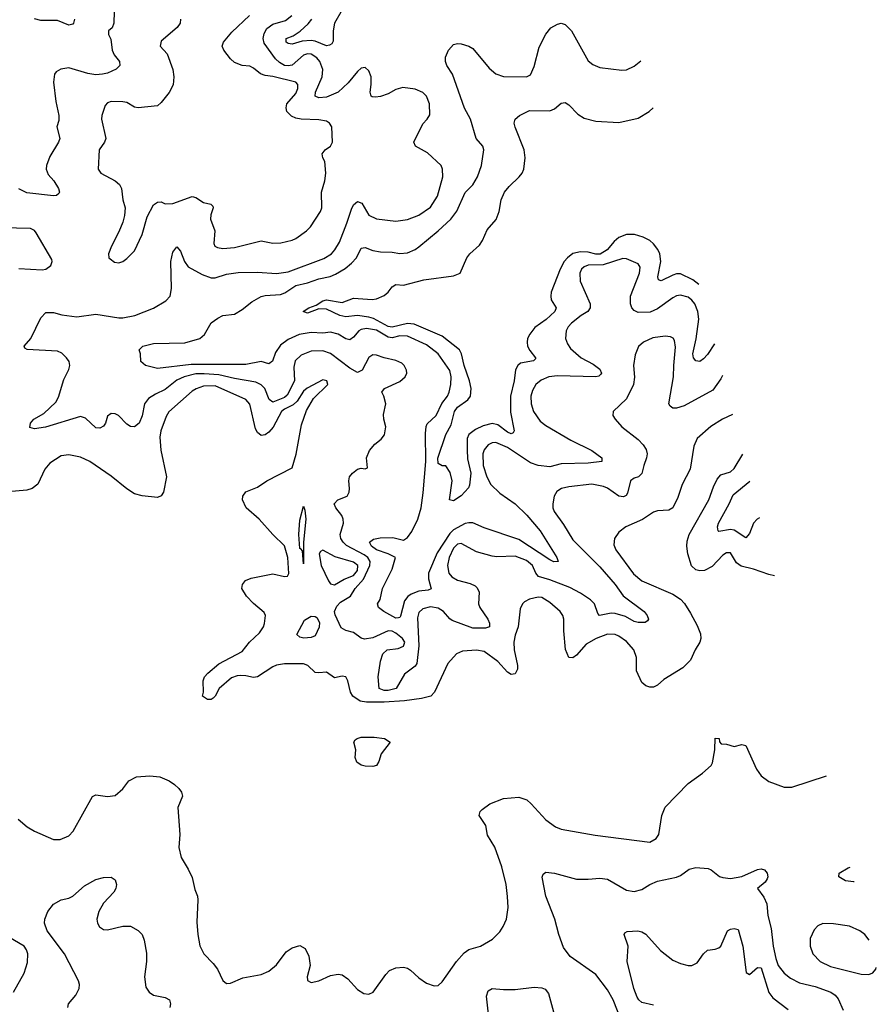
# Model space of a CAD drawing. Header units: inches. Extents: x 1384664 to 1536621, y 460766 to 646467.
# Tile 462 of 488: x 1493834 to 1498289, y 572467 to 577588. Entities that reach past the tile are written whole.
import ezdxf

# ---------------------------------------------------------------- set-up
doc = ezdxf.new("R2010")
doc.units = ezdxf.units.IN
doc.header["$MEASUREMENT"] = 0
doc.layers.add('B4597', color=7, linetype='Continuous')

msp = doc.modelspace()

# ---------------------------------------------------------------- linework, layer by layer
at = {"layer": 'B4597', "color": 5}
for points, elevation in [([(1494325.8, 577630), (1494323.1, 577570), (1494314.7, 577545.3), (1494296, 577530), (1494294.8, 577510), (1494307, 577487), (1494313.8, 577430), (1494325.6, 577405.6), (1494352.2, 577370), (1494354.4, 577350), (1494335.5, 577330), (1494290.4, 577310), (1494264, 577304), (1494230, 577301.6), (1494187.4, 577307.4), (1494090, 577337.8), (1494046.8, 577330), (1494024, 577316), (1494015.1, 577304.9), (1494010, 577262), (1494021.5, 577161.5), (1494037.8, 577090), (1494036.7, 577063.3), (1494027.3, 577030), (1494042.2, 576970), (1494035.9, 576950), (1493990, 576875.6), (1493973.1, 576830), (1493970.9, 576810), (1493982.2, 576782.2), (1494011.3, 576750), (1494035.8, 576710), (1494040.3, 576690), (1494036.9, 576683.1), (1494025.8, 576674.1), (1494009, 576671), (1493870, 576687.2), (1493828.6, 576708.6)], 660), ([(1495510, 577638.4), (1495471.7, 577570), (1495463.7, 577530), (1495464.7, 577475.3), (1495457.3, 577462.7), (1495445.5, 577454.5), (1495430, 577451.8), (1495370, 577476.6), (1495350, 577479.1), (1495303.2, 577476.8), (1495250, 577461.1), (1495230, 577463.2), (1495219.2, 577470), (1495218.9, 577490), (1495255.6, 577504.4), (1495292.5, 577527.5), (1495333.7, 577566.3), (1495352.2, 577590)], 640), ([(1497488.8, 575737.9), (1497480.4, 575719.6), (1497439, 575661), (1497290, 575579.9), (1497250, 575567.7), (1497230, 575568.1), (1497217.3, 575577.3), (1497209.8, 575590), (1497234.6, 575730), (1497235.4, 575790), (1497245, 575885), (1497238.9, 575918.9), (1497231.8, 575931.8), (1497219, 575939), (1497190, 575942.4), (1497126.9, 575933.1), (1497077.1, 575910), (1497051.3, 575888.7), (1497034.5, 575845.5), (1497025.5, 575790), (1497031.4, 575728.6), (1497026.3, 575690), (1496990, 575616.2), (1496920.7, 575550), (1496919.1, 575530), (1496930.4, 575510), (1496964.4, 575470), (1497050, 575404), (1497076.7, 575376.7), (1497092.4, 575352.4), (1497097.1, 575330), (1497094, 575310), (1497079.1, 575270), (1497070, 575228), (1497052, 575210), (1497030, 575203.1), (1497010.8, 575189.2), (1496994.8, 575125.2), (1496987.4, 575112.6), (1496974.4, 575105.6), (1496949.2, 575109.2), (1496890, 575151.4), (1496870, 575159.8), (1496810, 575171.7), (1496690, 575158.9), (1496650.7, 575150), (1496626.3, 575133.7), (1496614, 575110), (1496605.8, 575070), (1496606.2, 575050), (1496613.6, 575030), (1496662.2, 574962.2), (1496710, 574882.2), (1496850, 574741.5), (1496930, 574651), (1496971.8, 574591.8), (1497082.2, 574510), (1497096.9, 574490), (1497103.1, 574470), (1497098.5, 574461.5), (1497087.1, 574452.9), (1497050, 574452.9), (1497030, 574458.8), (1496984.1, 574484.1), (1496930, 574499.9), (1496910, 574501), (1496849.8, 574489.8), (1496840.3, 574500.3), (1496822.9, 574550), (1496801.4, 574570), (1496750, 574606.1), (1496694.1, 574634.1), (1496590, 574675.3), (1496532, 574692), (1496518.6, 574710), (1496501.1, 574750), (1496470, 574776), (1496410, 574797.3), (1496314.8, 574794.8), (1496290, 574798.4), (1496210, 574820.4), (1496130, 574863.1), (1496110, 574860.7), (1496090, 574839.8), (1496066.7, 574790), (1496058.4, 574750), (1496064.8, 574710), (1496081.3, 574690), (1496110, 574673.4), (1496175.8, 574655.8), (1496202.7, 574642.7), (1496212.9, 574632.9), (1496222.6, 574610), (1496220.2, 574550), (1496226.8, 574530), (1496267.9, 574470), (1496277.1, 574450), (1496276.9, 574430), (1496256.9, 574423.1), (1496190, 574424), (1496083.5, 574463.5), (1496070, 574471.9), (1496038.6, 574510), (1496010, 574527.3), (1495970, 574533.5), (1495930, 574524.2), (1495910, 574505.4), (1495902.4, 574477.6), (1495909, 574331), (1495899.8, 574240.2), (1495890, 574225), (1495835, 574185), (1495791.2, 574110), (1495750, 574099.9), (1495730, 574099.4), (1495703.1, 574110), (1495698, 574170), (1495710, 574251.3), (1495722.7, 574290), (1495744, 574310), (1495801.6, 574318.4), (1495829.9, 574330.1), (1495836.9, 574350), (1495824.9, 574370), (1495790, 574397.3), (1495770, 574407.5), (1495750, 574408.7), (1495670, 574373.6), (1495626.1, 574366.1), (1495610, 574372.1), (1495570, 574400.1), (1495530, 574412), (1495505.8, 574425.8), (1495473.5, 574493.5), (1495470.4, 574510), (1495482.2, 574537.8), (1495502.2, 574557.8), (1495554.2, 574590), (1495577.5, 574630), (1495622.2, 574677.8), (1495654.9, 574750), (1495656, 574770), (1495644.1, 574790), (1495625.1, 574805.1), (1495534, 574854), (1495516, 574870), (1495503.5, 574890), (1495499.7, 574910), (1495518, 574970), (1495516.3, 574990), (1495508.2, 575010), (1495478, 575050), (1495469, 575070), (1495488, 575090), (1495537.2, 575110), (1495546.6, 575130), (1495549.6, 575150), (1495545.1, 575190), (1495549.7, 575210.3), (1495563.7, 575230), (1495590, 575250.7), (1495610, 575256), (1495630, 575252), (1495642, 575258), (1495638, 575310), (1495653, 575347), (1495680.1, 575379.9), (1495714, 575406), (1495730.6, 575429.4), (1495737.6, 575470), (1495726.6, 575510), (1495725.4, 575534.6), (1495737, 575590), (1495727.6, 575630), (1495716.9, 575650), (1495731.3, 575670), (1495810, 575705.5), (1495838, 575730), (1495847.4, 575750), (1495845.2, 575765.2), (1495832.8, 575790), (1495820.7, 575800.7), (1495790, 575816.1), (1495730, 575828.8), (1495690, 575843.1), (1495670, 575844), (1495650, 575831.2), (1495614.3, 575765.7), (1495590, 575753.3), (1495550, 575774.9), (1495450, 575851.3), (1495410, 575865), (1495350, 575864.3), (1495297.1, 575842.9), (1495266.9, 575813.1), (1495259.7, 575780.3), (1495263.4, 575710), (1495224.7, 575635.3), (1495210, 575623.2), (1495150, 575598), (1495131.8, 575611.8), (1495107.9, 575670), (1495089.2, 575689.2), (1495062.5, 575702.4), (1494950, 575721.2), (1494870, 575740.1), (1494793.2, 575746.8), (1494750, 575745.2), (1494689.1, 575731), (1494650, 575712.7), (1494590, 575664.3), (1494539.3, 575640.7), (1494502.7, 575617.3), (1494482.7, 575590), (1494470, 575527.3), (1494454.8, 575490), (1494430, 575470.9), (1494410, 575472.3), (1494390, 575484), (1494347, 575530), (1494330, 575538), (1494310, 575538.9), (1494290, 575525.2), (1494280.3, 575490), (1494270, 575474.5), (1494250, 575463.5), (1494230, 575464.8), (1494175.4, 575515.4), (1494150, 575523.5), (1493968.5, 575468.5), (1493910, 575459.3), (1493887, 575467), (1493889.3, 575490), (1493907.3, 575510), (1493959.6, 575540.4), (1494021.6, 575598.4), (1494035.1, 575624.9), (1494063.3, 575716.7), (1494090, 575768.2), (1494094.1, 575790), (1494090.5, 575810), (1494077, 575830), (1494052.7, 575852.7), (1494030, 575863.2), (1493872.1, 575872.1), (1493860.2, 575880.2), (1493857.2, 575890), (1493892.1, 575930), (1493943.1, 576036.9), (1493970, 576065.3), (1494010, 576064.9), (1494052, 576052), (1494130, 576043.2), (1494230, 576056), (1494350, 576036.5), (1494370, 576036.9), (1494433.2, 576050), (1494530, 576087.6), (1494593.7, 576126.3), (1494616.1, 576150), (1494622.9, 576190), (1494619.9, 576330), (1494630, 576378.4), (1494650, 576406.7), (1494670, 576384.4), (1494690.9, 576330), (1494710, 576302), (1494782.4, 576262.4), (1494830, 576245.7), (1494850, 576245.4), (1494910, 576263.8), (1494970, 576273), (1495070, 576275.3), (1495170, 576268.1), (1495230, 576277), (1495415.1, 576344.9), (1495454.8, 576370), (1495472.6, 576390), (1495496.4, 576430), (1495535.7, 576530), (1495558.4, 576601.6), (1495570, 576624), (1495590, 576641.5), (1495613.2, 576633.2), (1495650, 576571.6), (1495690, 576551.3), (1495790, 576539.7), (1495850, 576548.6), (1495910, 576571.8), (1495970, 576613.1), (1496006, 576670), (1496034, 576770), (1496033.3, 576810), (1496026, 576830), (1495955.1, 576895.1), (1495892.7, 576930), (1495882.9, 576950), (1495930, 577045.5), (1495953, 577070), (1495966.9, 577093.1), (1495965.2, 577150), (1495949.3, 577189.3), (1495930, 577209.8), (1495890, 577226.9), (1495825.8, 577234.2), (1495790, 577224.8), (1495750, 577202.8), (1495710, 577188.7), (1495684, 577184), (1495665.9, 577185.9), (1495660.9, 577190), (1495656.9, 577210), (1495662.4, 577250), (1495660.9, 577290), (1495650, 577322), (1495630, 577339), (1495610, 577336), (1495590, 577318), (1495541.4, 577258.6), (1495489.4, 577210), (1495430, 577184), (1495390, 577181.1), (1495371.1, 577190), (1495371.9, 577210), (1495407.1, 577290), (1495409.4, 577329.4), (1495394.8, 577370), (1495378.9, 577390), (1495350, 577407.7), (1495330, 577409.9), (1495310, 577403.2), (1495250, 577350.4), (1495230, 577347.1), (1495210, 577349.9), (1495184.6, 577364.6), (1495164.3, 577384.3), (1495104.8, 577464.8), (1495099.5, 577490), (1495105, 577515), (1495119, 577541), (1495150, 577565.1), (1495216.1, 577583.9), (1495249.8, 577610)], 660), ([(1494118.8, 577590), (1494114.3, 577570), (1494110, 577563.9), (1494090, 577559.8), (1494030, 577583.2), (1493943.5, 577583.5), (1493911.3, 577591.3)], 640), ([(1494670.2, 577590), (1494668.7, 577570), (1494653.2, 577546.8), (1494570, 577475.4), (1494563.7, 577450), (1494600.4, 577410), (1494629.2, 577329.2), (1494634.4, 577290), (1494631.1, 577248.9), (1494610.2, 577209.8), (1494570, 577157.6), (1494550, 577140.5), (1494450, 577129.6), (1494430, 577132.7), (1494390, 577156.2), (1494370, 577160.7), (1494310, 577161.6), (1494290, 577154.5), (1494278.7, 577141.3), (1494260.4, 577090), (1494258.4, 577070), (1494281.1, 576970), (1494275.5, 576950), (1494246.3, 576910), (1494242, 576810), (1494256, 576790), (1494330, 576750.5), (1494352.7, 576730), (1494363.8, 576710), (1494370.4, 576650.4), (1494381.6, 576610), (1494379.5, 576570), (1494370, 576534), (1494350, 576485.2), (1494310.6, 576410), (1494296, 576370), (1494298, 576350), (1494303.5, 576343.5), (1494327.5, 576327.5), (1494350, 576324), (1494370, 576330.7), (1494390, 576345.5), (1494430, 576384.9), (1494470.9, 576470), (1494497.1, 576562.9), (1494530, 576624.7), (1494550, 576638), (1494570, 576641), (1494590.4, 576630.4), (1494630, 576631.3), (1494730, 576669), (1494750, 576662.6), (1494790, 576637.4), (1494828.4, 576628.4), (1494837.3, 576617.3), (1494839.3, 576610), (1494827.4, 576572.6), (1494825.5, 576550), (1494847.9, 576490), (1494844.1, 576424.1), (1494849.3, 576409.3), (1494862.6, 576402.6), (1494890, 576397.6), (1494950, 576402.7), (1495090, 576438.2), (1495150, 576425.4), (1495192, 576428), (1495250, 576440.3), (1495270, 576450.4), (1495326, 576490), (1495346, 576510), (1495397.4, 576590), (1495404.7, 576610), (1495402.7, 576690), (1495420.3, 576750), (1495425.1, 576790), (1495420.7, 576850), (1495409.4, 576870), (1495406, 576890), (1495422.7, 576910), (1495449.4, 576930), (1495459.6, 576950), (1495456.9, 577030), (1495445.1, 577050), (1495430, 577059.1), (1495390, 577067.7), (1495298, 577070), (1495270, 577076.1), (1495246.4, 577086.4), (1495223.5, 577110), (1495219.3, 577130), (1495222.8, 577150), (1495270, 577203.9), (1495280.2, 577230), (1495280.6, 577250), (1495270, 577262.5), (1495150, 577291.4), (1495110, 577296.7), (1495086.6, 577306.6), (1495050, 577335.5), (1495030, 577345.6), (1494990, 577349.8), (1494950, 577365.1), (1494930, 577383.5), (1494894.7, 577430), (1494887.1, 577450), (1494892.8, 577470), (1494936.9, 577523.1), (1495028.9, 577610)], 680), ([(1497446.3, 575901.5), (1497410, 575846.8), (1497390, 575823.5), (1497370, 575809.6), (1497350, 575814), (1497337.6, 575830), (1497333.6, 575850), (1497352.1, 575927.9), (1497364.9, 576030), (1497361, 576070), (1497344.9, 576110), (1497330, 576129), (1497310, 576143.9), (1497270, 576155), (1497250, 576151.3), (1497230, 576141), (1497150, 576083.2), (1497113.2, 576066.8), (1497050, 576065.7), (1497030, 576075), (1497017.3, 576090), (1497010.5, 576110), (1497010.5, 576150), (1497057.9, 576270), (1497060, 576300), (1497050, 576318.5), (1496990, 576343.5), (1496970, 576346.4), (1496868, 576312), (1496790, 576311.4), (1496770, 576303), (1496755.8, 576290), (1496747, 576270), (1496748.3, 576228.3), (1496800.8, 576110), (1496800.1, 576090), (1496788.2, 576070), (1496753, 576050), (1496704.3, 576010), (1496685.3, 575990), (1496675.5, 575970), (1496672.8, 575930), (1496682.2, 575902.2), (1496697.9, 575877.9), (1496753.8, 575830), (1496816.4, 575796.4), (1496851.1, 575771.1), (1496859, 575750), (1496855.7, 575744.3), (1496845.5, 575734.5), (1496830, 575730.5), (1496630, 575734.9), (1496585.3, 575730), (1496546.2, 575713.8), (1496518.5, 575690), (1496500.5, 575659.5), (1496492.3, 575630), (1496494.2, 575590), (1496505.4, 575550), (1496540.2, 575500.2), (1496570, 575477.5), (1496700.3, 575400.3), (1496810, 575346.5), (1496861.3, 575310), (1496860.5, 575290), (1496790, 575281.5), (1496650, 575278.4), (1496590, 575262.5), (1496530, 575269.3), (1496490, 575283), (1496370, 575363.1), (1496310, 575388.2), (1496290, 575386.6), (1496270, 575376.5), (1496249.7, 575350.3), (1496242.5, 575330), (1496244.1, 575270), (1496263.1, 575210), (1496284.5, 575170), (1496330, 575124.6), (1496411, 575070), (1496471.2, 575011.2), (1496539.8, 574930), (1496627, 574790), (1496634, 574770), (1496612.3, 574767.7), (1496590, 574778.4), (1496430, 574885.1), (1496250, 574944.3), (1496190.6, 574970.6), (1496170, 574972), (1496150, 574967.2), (1496090, 574934.8), (1496070, 574916.4), (1496005.6, 574814.4), (1495960.3, 574710), (1495960.1, 574680.1), (1495972.8, 574627.2), (1495958.6, 574621.4), (1495910, 574615.2), (1495870, 574600.4), (1495851.7, 574588.3), (1495834.6, 574565.4), (1495813.7, 574486.3), (1495810, 574478), (1495803.6, 574476.4), (1495790, 574474.8), (1495727, 574510), (1495699.3, 574530), (1495695.1, 574550), (1495707.5, 574572.5), (1495720.2, 574630), (1495770.7, 574730), (1495788.3, 574790), (1495749.8, 574810), (1495689.3, 574830), (1495663.2, 574850), (1495653.5, 574870), (1495673.3, 574886.7), (1495707.5, 574892.5), (1495774.1, 574894.1), (1495830, 574880.5), (1495850, 574895.1), (1495873.9, 574926.1), (1495903.7, 574990), (1495921.5, 575050), (1495932.3, 575127.7), (1495946, 575290), (1495943.9, 575436.1), (1495947.2, 575472.8), (1495953.6, 575486.4), (1495999.8, 575530), (1496028.4, 575591.6), (1496057.8, 575630), (1496067.4, 575650), (1496076.2, 575690), (1496077.8, 575730), (1496070, 575763.5), (1496009.9, 575850), (1495950, 575896.2), (1495850, 575942.5), (1495810, 575943.4), (1495770, 575933.6), (1495750, 575936.6), (1495690, 575972.9), (1495638.1, 575981.9), (1495610, 575977), (1495597.4, 575970), (1495570, 575937.1), (1495550, 575922.6), (1495530, 575928.6), (1495490, 575952.4), (1495450, 575962.6), (1495410, 575958.3), (1495350, 575961.6), (1495287.9, 575950), (1495230, 575925), (1495190, 575894.6), (1495163.6, 575856.4), (1495148, 575812), (1495130, 575798.4), (1495089.9, 575809.9), (1495010, 575795.3), (1494725.6, 575794.4), (1494550, 575773.2), (1494487.3, 575790), (1494464.2, 575810), (1494462, 575850), (1494455.1, 575870), (1494474, 575890), (1494530, 575903.5), (1494693.1, 575906.9), (1494770, 575929.2), (1494795.3, 575950), (1494830, 576010.4), (1494864.2, 576035.8), (1494890.9, 576049.1), (1494950, 576056.2), (1494990, 576080.5), (1495040.2, 576119.8), (1495090, 576147.5), (1495110, 576153.4), (1495190, 576159.4), (1495212.7, 576167.3), (1495270, 576204.5), (1495330, 576218.8), (1495390, 576240.8), (1495448.1, 576251.9), (1495475.7, 576264.3), (1495525.7, 576294.3), (1495559.2, 576320.8), (1495585, 576350), (1495610, 576398.7), (1495630, 576402.2), (1495670, 576386.5), (1495710, 576381), (1495770, 576378.9), (1495810, 576371.6), (1495850, 576375.2), (1495890, 576392.6), (1495910, 576406.8), (1496010.6, 576489.4), (1496076.1, 576550), (1496107.5, 576592.5), (1496150, 576688.3), (1496190.7, 576729.3), (1496214.5, 576770), (1496234.6, 576830), (1496246.8, 576910), (1496242.4, 576930), (1496207.8, 576970), (1496178.8, 577070), (1496146.9, 577126.9), (1496084.6, 577304.6), (1496055.1, 577350), (1496047.6, 577370), (1496048.1, 577391.9), (1496062.9, 577430), (1496090, 577458), (1496110, 577464.4), (1496130, 577462.6), (1496170, 577450.2), (1496190, 577438.5), (1496275, 577335), (1496310, 577306.4), (1496350, 577292.8), (1496468.8, 577291.2), (1496490, 577301.1), (1496510, 577344.9), (1496535.2, 577444.8), (1496570, 577512.4), (1496595.3, 577544.7), (1496630, 577564.9), (1496650, 577570.4), (1496670, 577563), (1496703.1, 577530), (1496790, 577373), (1496815.1, 577355.1), (1496850, 577338.7), (1496964.7, 577324.7), (1496990, 577326.4), (1497030, 577346), (1497063.8, 577374.1)], 640), ([(1497366.1, 576210.1), (1497335.3, 576235.3), (1497270, 576265.5), (1497250, 576266.2), (1497230, 576259.9), (1497170, 576229), (1497155.4, 576235.4), (1497152.7, 576250), (1497168, 576330), (1497162.3, 576370), (1497152.4, 576392.4), (1497130, 576422.1), (1497110, 576438.5), (1497076.7, 576456.7), (1497031.8, 576470), (1496990, 576470.4), (1496950, 576454.3), (1496926.2, 576433.8), (1496889, 576390), (1496852.1, 576367.8), (1496830, 576368.4), (1496790, 576379.5), (1496750, 576381), (1496710, 576371.7), (1496681.9, 576350), (1496665.4, 576330), (1496643.7, 576290), (1496598.5, 576170), (1496595.2, 576150), (1496598.4, 576130), (1496623.2, 576090), (1496617.1, 576070), (1496571, 576029), (1496513, 575987), (1496486.9, 575953.1), (1496475.2, 575930), (1496472.2, 575910), (1496475.4, 575890), (1496486.5, 575866.5), (1496516.5, 575830), (1496515.5, 575824.5), (1496506.5, 575813.5), (1496438.9, 575801.1), (1496424.5, 575790), (1496412.4, 575767.6), (1496405.3, 575710), (1496386.4, 575630), (1496386.2, 575546.1), (1496405.3, 575450), (1496400.5, 575439.5), (1496390, 575434.8), (1496370, 575442.8), (1496321, 575481), (1496290, 575488.5), (1496244.1, 575475.9), (1496204.1, 575455.9), (1496169.1, 575430.9), (1496160.9, 575410), (1496160.1, 575350), (1496163.1, 575303.1), (1496179.9, 575230), (1496173.4, 575166.6), (1496167.7, 575152.3), (1496130, 575112.3), (1496090, 575085.1), (1496069.7, 575090), (1496083.5, 575190), (1496072.4, 575232.4), (1496050, 575267), (1496030, 575267.8), (1496010, 575279.3), (1496007.9, 575307.9), (1496049.3, 575430), (1496078.4, 575481.6), (1496094.5, 575550), (1496110, 575572.6), (1496164.7, 575610), (1496178.6, 575630), (1496180.9, 575670), (1496173.7, 575710), (1496145.7, 575790), (1496131.9, 575850), (1496120.6, 575870), (1496030, 575941.9), (1495884.4, 576004.4), (1495850, 576007.7), (1495770, 575989), (1495750, 575992.3), (1495673.3, 576033.3), (1495650, 576041.3), (1495590.5, 576049.5), (1495530, 576043.2), (1495498, 576050), (1495430, 576082.2), (1495390, 576084), (1495330, 576061.6), (1495307.6, 576070), (1495337.2, 576090), (1495376.3, 576103.7), (1495410, 576126), (1495430, 576130.2), (1495510, 576117.7), (1495570, 576139.8), (1495667, 576133), (1495690, 576135.9), (1495730, 576152.9), (1495749.7, 576170), (1495770, 576199.1), (1495789, 576210), (1495830, 576207.7), (1495935.3, 576235.3), (1496090, 576256.4), (1496124, 576270), (1496159.5, 576350), (1496175.1, 576370), (1496225.6, 576414.4), (1496241.1, 576438.9), (1496265.2, 576494.8), (1496311.8, 576548.2), (1496326.6, 576590), (1496337.4, 576650), (1496355.1, 576690), (1496379.5, 576720.5), (1496431.6, 576770), (1496447.6, 576790), (1496456.3, 576810), (1496463.1, 576870), (1496456.4, 576910), (1496410, 577029), (1496406, 577050), (1496409.6, 577070), (1496432.3, 577090), (1496485.2, 577114.8), (1496590, 577113.4), (1496615.2, 577124.8), (1496650, 577153.7), (1496670, 577157.6), (1496690, 577144.4), (1496736.2, 577096.2), (1496770, 577076.2), (1496830, 577060.7), (1496950, 577052.4), (1497050, 577076.1), (1497107.8, 577110), (1497127.5, 577128.7)], 620), ([(1493830, 576294), (1493950, 576286), (1493970, 576290.4), (1493996, 576310), (1494002.7, 576330), (1494001.2, 576341.2), (1493919.8, 576479.8), (1493910, 576491.3), (1493890, 576501.1), (1493744.7, 576504.8)], 680), ([(1497541.5, 575535), (1497488.2, 575510), (1497428, 575472), (1497357.6, 575410), (1497339.5, 575370), (1497321.3, 575250), (1497279, 575170), (1497257.1, 575102.9), (1497231.1, 575048.9), (1497210, 575036.3), (1497150, 575032.8), (1497130, 575026.6), (1497072.1, 574987.9), (1496985.5, 574950), (1496950, 574922), (1496926.7, 574890), (1496923.6, 574856.4), (1496933.6, 574830), (1497025.5, 574705.5), (1497070, 574670.2), (1497230, 574600.2), (1497270, 574574.6), (1497290.9, 574550.9), (1497322.1, 574502.1), (1497357.1, 574437.1), (1497374.2, 574394.2), (1497376.1, 574370), (1497370.2, 574349.8), (1497346, 574310), (1497322.5, 574257.5), (1497282.5, 574217.5), (1497184.1, 574155.9), (1497150, 574126.6), (1497130, 574117), (1497110, 574116.2), (1497090, 574122.9), (1497070, 574140.9), (1497041.7, 574201.7), (1497040.9, 574270), (1497027.2, 574310), (1496990, 574354), (1496950, 574382.1), (1496930, 574390.4), (1496890, 574391.8), (1496832.2, 574370), (1496780.4, 574339.6), (1496730, 574282.7), (1496710, 574268.3), (1496690, 574271.3), (1496672.6, 574312.6), (1496662.9, 574410), (1496663.1, 574470), (1496657.7, 574490), (1496644, 574510), (1496590, 574557.2), (1496550, 574582), (1496530, 574584.2), (1496485.2, 574574.8), (1496459.2, 574560.8), (1496448.2, 574550), (1496435.6, 574524.4), (1496426, 574430), (1496410, 574387.3), (1496402.7, 574350), (1496405.1, 574310), (1496422.7, 574230), (1496422.8, 574210), (1496410, 574185.1), (1496390, 574183.1), (1496370, 574194.6), (1496319.9, 574250), (1496250, 574302), (1496210, 574309.8), (1496136.9, 574303.1), (1496105.5, 574290), (1496060.5, 574239.5), (1495991.6, 574090), (1495971.8, 574070), (1495923.1, 574056.9), (1495834.3, 574045.7), (1495730, 574038.5), (1495638, 574038), (1495603.8, 574043.7), (1495566.4, 574070), (1495554, 574090), (1495539.7, 574150), (1495529.6, 574169.6), (1495510, 574173), (1495470, 574165.1), (1495430, 574194.4), (1495390, 574190.6), (1495370, 574193.3), (1495332.5, 574230), (1495310, 574237.5), (1495210, 574238.4), (1495170, 574231.7), (1495150, 574222.7), (1495070, 574170.7), (1495050, 574166.3), (1495010, 574175.6), (1494983.4, 574176.6), (1494964.9, 574175.1), (1494935.6, 574164.4), (1494871, 574110), (1494850.7, 574070), (1494839.9, 574060.1), (1494830, 574052.7), (1494810, 574053.2), (1494784, 574070), (1494789.6, 574090.4), (1494787.4, 574150), (1494794.7, 574170), (1494811.8, 574190), (1494870, 574237.6), (1494990, 574302.6), (1495028.8, 574351.2), (1495081.3, 574398.7), (1495101.4, 574430), (1495106.9, 574446.9), (1495112, 574490), (1495105.4, 574505.4), (1495050, 574551.2), (1495014, 574590), (1494989.6, 574630), (1494991.6, 574650), (1495008.7, 574671.3), (1495037, 574683), (1495150, 574706.7), (1495210, 574692.6), (1495226.5, 574693.5), (1495233.2, 574706.8), (1495227.7, 574790), (1495210, 574850.9), (1495150, 574909.7), (1495079.8, 574990), (1495010.9, 575050), (1494992.4, 575090), (1494994.3, 575110), (1495010, 575131.6), (1495070, 575157.3), (1495118.7, 575190), (1495250, 575257.3), (1495271.9, 575328.1), (1495299.6, 575480.4), (1495324.4, 575555.6), (1495362.5, 575617.5), (1495435.8, 575690), (1495431.1, 575710), (1495410, 575714.1), (1495328, 575672), (1495310, 575656), (1495276.6, 575603.4), (1495255.3, 575584.7), (1495210, 575562.8), (1495195.7, 575550), (1495152.2, 575467.8), (1495130, 575442.3), (1495110, 575429), (1495090, 575426), (1495070, 575441.5), (1495060.4, 575460.4), (1495030, 575588), (1495010, 575611.8), (1494850, 575684.2), (1494790, 575681.7), (1494751.5, 575668.5), (1494730, 575656), (1494610, 575548), (1494596.1, 575523.9), (1494567.4, 575450), (1494562.5, 575417.5), (1494568.3, 575348.3), (1494597.8, 575210), (1494581.5, 575130), (1494570, 575111.6), (1494550, 575103.5), (1494470, 575111.3), (1494430, 575122), (1494390, 575148.5), (1494310, 575214), (1494198, 575290), (1494150, 575313.3), (1494090, 575325.3), (1494050, 575319.2), (1493990, 575281.1), (1493963.6, 575250), (1493927.2, 575172.8), (1493899.3, 575150), (1493870, 575140.7), (1493730, 575128.7)], 680), ([(1497759.6, 574695.4), (1497730, 574702), (1497649.7, 574729.7), (1497585.9, 574745.9), (1497562.4, 574762.4), (1497530, 574815.1), (1497510, 574815.3), (1497490, 574803.5), (1497435.7, 574744.3), (1497396, 574724), (1497370, 574721.1), (1497350, 574726), (1497328.1, 574748.1), (1497309.2, 574809.2), (1497303.4, 574850), (1497304.6, 574875.4), (1497315.3, 574910), (1497417.8, 575090), (1497441.8, 575158.2), (1497461.6, 575198.4), (1497479.8, 575220.2), (1497530, 575237.2), (1497550, 575253.1), (1497595.3, 575327.9)], 680), ([(1497681.2, 574997), (1497668.7, 574990), (1497650.8, 574970), (1497630, 574915.1), (1497610, 574892.3), (1497550, 574933), (1497530, 574937), (1497470, 574926.2), (1497466, 574930), (1497463, 574950), (1497467.7, 574970), (1497523.7, 575070), (1497543.4, 575116.6), (1497631.5, 575188.5)], 660), ([(1493825.7, 573430), (1493873, 573390), (1493910, 573367.4), (1494010, 573323.8), (1494043.8, 573323.8), (1494090, 573343.7), (1494112.2, 573367.8), (1494211.8, 573548.2), (1494230, 573556.3), (1494290, 573548), (1494330, 573553), (1494370, 573588), (1494401.3, 573630), (1494441.6, 573650), (1494510, 573655.7), (1494562, 573650), (1494610.5, 573630), (1494639.1, 573610), (1494661.6, 573590), (1494675.5, 573570), (1494680.5, 573550), (1494655.5, 573490), (1494666.7, 573350), (1494662, 573282), (1494674, 573230), (1494710, 573170.5), (1494730, 573126.7), (1494744.5, 573064.5), (1494757.7, 573030), (1494760.7, 573010), (1494755.3, 572895.3), (1494759.3, 572830), (1494770.6, 572770.6), (1494790.8, 572730), (1494839.9, 572679.9), (1494861.6, 572650), (1494890, 572591.3), (1494910, 572574.8), (1494930, 572577.3), (1494994.7, 572605.3), (1495090, 572622.6), (1495130, 572638.9), (1495170, 572673.1), (1495219.5, 572740.5), (1495250, 572760.2), (1495290, 572773.4), (1495318, 572758), (1495337.4, 572717.4), (1495343.6, 572670), (1495329.1, 572610), (1495330, 572594), (1495330.4, 572590.4), (1495350, 572580.9), (1495389.3, 572590), (1495450, 572616.5), (1495490, 572623.6), (1495510, 572621.1), (1495539.4, 572599.4), (1495590, 572544), (1495624.1, 572524.1), (1495650, 572520.7), (1495672.3, 572530), (1495737, 572623), (1495756.6, 572643.4), (1495790, 572657.2), (1495830, 572659.7), (1495850, 572655.2), (1495865.5, 572645.5), (1495910, 572605.3), (1495950, 572578), (1495990, 572563.8), (1496010, 572565.5), (1496030, 572584), (1496106, 572690), (1496145.3, 572734.7), (1496170, 572751.7), (1496230.8, 572769.2), (1496293.1, 572806.9), (1496330, 572844.9), (1496348.3, 572871.7), (1496366, 572910), (1496374.3, 572970), (1496371.2, 573028.8), (1496363.1, 573090), (1496341.5, 573181.5), (1496304.1, 573284.1), (1496266.7, 573346.7), (1496257.6, 573397.6), (1496224, 573450), (1496229, 573470), (1496238.9, 573481.1), (1496278, 573510), (1496350, 573536.9), (1496430, 573544.9), (1496470.4, 573530), (1496494, 573510), (1496570, 573426.4), (1496620.7, 573390), (1496650, 573378), (1496826.6, 573346.6), (1497110, 573310.3), (1497144.2, 573330), (1497157.2, 573350), (1497173.1, 573450), (1497190, 573492.4), (1497310, 573616), (1497384.5, 573670), (1497429.2, 573710), (1497437.5, 573722.5), (1497448.7, 573790), (1497450, 573852), (1497472, 573850), (1497472.7, 573832.7), (1497482, 573822), (1497510, 573821), (1497550, 573807.7), (1497590, 573819.1), (1497610, 573813.4), (1497665.9, 573690), (1497690, 573655.7), (1497730, 573625.9), (1497810, 573597.3), (1497850, 573596.4), (1498029.9, 573655.1)], 680), ([(1496968.3, 572368.3), (1496920.7, 572490), (1496890, 572542.4), (1496830, 572621.6), (1496696.1, 572716.1), (1496662.5, 572762.5), (1496637.6, 572830), (1496617.1, 572910), (1496569.8, 573030), (1496551.4, 573128.6), (1496555.3, 573144.7), (1496570, 573154), (1496614.8, 573150), (1496730, 573118.3), (1496790, 573117.6), (1496850, 573122.9), (1496890, 573118.4), (1496990, 573060.9), (1497030, 573054), (1497070, 573064), (1497110, 573090.4), (1497150, 573107.2), (1497250, 573128), (1497270, 573137.1), (1497315.1, 573170), (1497350, 573178.4), (1497413.7, 573173.7), (1497430, 573166.5), (1497472.7, 573132.7), (1497490, 573126), (1497530, 573121.2), (1497590, 573131.6), (1497670, 573169), (1497690, 573172.3), (1497706.8, 573166.8), (1497721.8, 573150), (1497723.8, 573130), (1497720.2, 573119.8), (1497710, 573102.3), (1497671.4, 573070), (1497704.2, 573024.2), (1497719.7, 572990), (1497725.2, 572930), (1497741.5, 572861.5), (1497752.5, 572770), (1497766, 572706), (1497779, 572670), (1497810.1, 572630.1), (1497843.1, 572603.1), (1497890, 572579), (1497970, 572559.4), (1498052.9, 572530), (1498074.4, 572514.4), (1498090, 572495.2), (1498117, 572437)], 660), ([(1498173, 573103.7), (1498170, 573103.5), (1498129.2, 573109.2), (1498094.5, 573130), (1498096, 573150), (1498142.9, 573177.1), (1498153.1, 573180.5)], 660), ([(1494084.2, 572450), (1494087.8, 572470), (1494125.4, 572514.6), (1494142.7, 572550), (1494144.5, 572570), (1494139.4, 572590), (1494066, 572730), (1493976.2, 572850), (1493963.2, 572890), (1493965, 572910), (1493980.8, 572950), (1494010, 572988.6), (1494050, 573011.3), (1494090, 573019.6), (1494110, 573029), (1494170, 573084.2), (1494230, 573116), (1494270, 573126), (1494310, 573128), (1494330, 573114), (1494336.9, 573090), (1494334.3, 573070), (1494323.1, 573050), (1494270, 572993.3), (1494246, 572950), (1494235.3, 572910), (1494238.9, 572890), (1494248.9, 572870), (1494270, 572855.8), (1494290, 572854.4), (1494370, 572873), (1494410, 572873.4), (1494450, 572850.6), (1494470, 572830.8), (1494481.6, 572801.6), (1494493.8, 572733.8), (1494493.6, 572690), (1494482.2, 572610), (1494490, 572557.3), (1494507, 572530), (1494530, 572514.9), (1494590, 572502.6), (1494612, 572490), (1494617.3, 572470), (1494615, 572450)], 660), ([(1497130, 572463.4), (1497070, 572476), (1497053.5, 572490), (1497045.1, 572505.1), (1497027.8, 572550), (1496993.4, 572690), (1496997.8, 572770), (1496977, 572830), (1496981, 572839), (1496993.6, 572846.4), (1497048.9, 572848.9), (1497070, 572844.2), (1497090, 572832), (1497167, 572747), (1497230, 572696.9), (1497270, 572679), (1497310, 572668.8), (1497330, 572668.7), (1497356.4, 572683.6), (1497390, 572730.6), (1497410, 572748.5), (1497450, 572754.9), (1497470, 572761.1), (1497480.5, 572770), (1497515.1, 572850), (1497530, 572858.7), (1497550, 572861.3), (1497570, 572856.3), (1497594.8, 572770), (1497612.4, 572632.4), (1497630, 572622), (1497670, 572659.2), (1497690, 572657.7), (1497729.1, 572529.1), (1497750, 572501.4), (1497830, 572439.8)], 640), ([(1498010, 572886.8), (1497984.9, 572875.1), (1497964.9, 572855.1), (1497945.4, 572810), (1497945.2, 572770), (1497959.1, 572730), (1497997.3, 572690), (1498050, 572663.5), (1498210, 572624.6), (1498250, 572622.4), (1498270, 572630.5), (1498285.6, 572650), (1498288.7, 572658.6)], 680), ([(1498251.6, 572801.2), (1498229.5, 572830), (1498203.7, 572850), (1498150, 572874.5), (1498066.6, 572886.6), (1498010, 572886.8)], 680), ([(1493800.7, 572530), (1493857.6, 572630), (1493874.5, 572685.5), (1493875.1, 572730), (1493869.6, 572750), (1493857, 572770), (1493776.9, 572816.9)], 680), ([(1496276.2, 572370), (1496261.4, 572510), (1496270, 572537.1), (1496290, 572550.2), (1496350, 572544.4), (1496410, 572544.9), (1496510, 572556.5), (1496550, 572552.7), (1496566.5, 572546.5), (1496583.2, 572523.2), (1496610, 572428.2)], 660)]:
    msp.add_lwpolyline(points, dxfattribs=dict(at, elevation=elevation))
for points, elevation in [([(1495310, 574758), (1495304.7, 574824.7), (1495296.4, 574836.4), (1495290, 574838), (1495285.7, 574910), (1495290, 574984.7), (1495310, 575058), (1495317.3, 575037.3), (1495320.9, 574990), (1495310.1, 574870)], 660), ([(1495410, 574828.9), (1495398, 574822), (1495390.9, 574809.1), (1495402.3, 574750), (1495439.1, 574670), (1495450, 574654.4), (1495470, 574648.1), (1495521.1, 574678.9), (1495570, 574697.7), (1495590, 574722.6), (1495592.1, 574750), (1495570, 574766.4), (1495473.9, 574793.9)], 680), ([(1495311.6, 574371.6), (1495290, 574375.8), (1495275.8, 574390), (1495315.4, 574464.6), (1495350, 574486.2), (1495370, 574484.2), (1495378.2, 574478.2), (1495392.1, 574452.1), (1495391.1, 574428.9), (1495370, 574382.8), (1495350, 574374.3)], 660), ([(1495670, 573703.6), (1495630, 573706), (1495610, 573710.5), (1495587.3, 573727.3), (1495578.1, 573750), (1495582.4, 573790), (1495570.6, 573830), (1495578, 573842), (1495588.4, 573850), (1495610, 573855.7), (1495676.5, 573856.5), (1495730.4, 573850), (1495761.1, 573830), (1495713.4, 573770), (1495702, 573730), (1495690, 573709.1)], 680)]:
    msp.add_lwpolyline(points, close=True, dxfattribs=dict(at, elevation=elevation))

doc.saveas('drawing.dxf')
